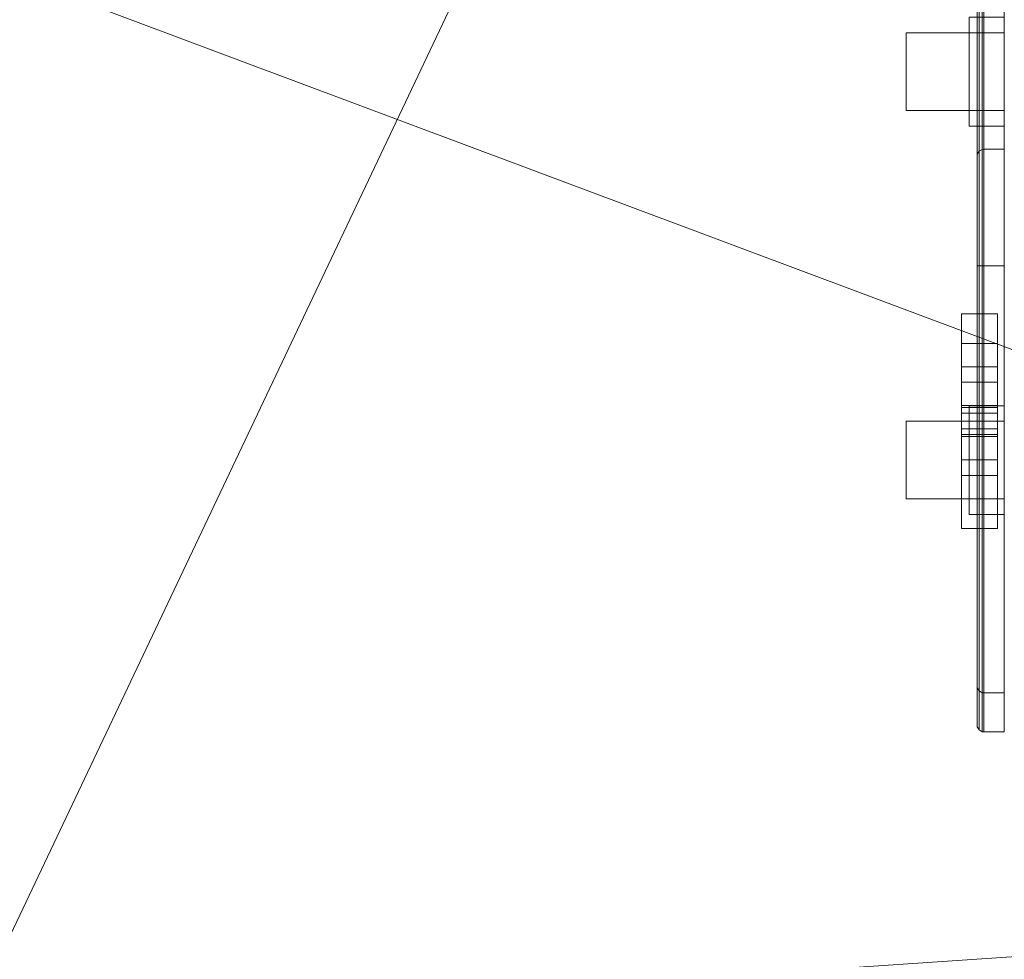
# Model space of a CAD drawing. Header units: inches. Extents: x -263 to 528, y -1 to 602.
# Tile 341 of 656: x -20.99 to -16, y 352.52 to 357.28. Entities that reach past the tile are written whole.
import ezdxf

# ---------------------------------------------------------------- set-up
doc = ezdxf.new("R2010")
doc.units = ezdxf.units.IN
doc.header["$MEASUREMENT"] = 0
for name, color, linetype in [('Twindo - Electrical', 7, 'Continuous'), ('Twindo - Fixtures', 7, 'Continuous'), ('Twindo - Slabs', 7, 'Continuous')]:
    doc.layers.add(name, color=color, linetype=linetype)

# ---------------------------------------------------------------- blocks, each defined once
blk = doc.blocks.new('Slab_D0BD3B49-249D-4DA8-80D4-D821BCE50D6B', base_point=(-249.5, 387))
at = {"layer": 'Twindo - Slabs', "lineweight": 0}
mesh = blk.add_polyface(dxfattribs=at)
corners = [(-192, 387), (-249.5, 387), (-249.5, 387, -6), (-192, 387, -6), (-89.75, 579.5), (-249.5, 579.5), (-192, 134.5), (-132, 134.5), (-132, 124.5), (10, 124.5), (10, 13.75), (161.5, 13.75), (161.5, 6.5), (252, 6.5), (252, 14), (415.5, 14), (415.5, 322.5), (222.5, 322.5), (222.5, 357.5), (-4, 357.5), (-4, 413), (101.5, 413), (101.5, 553.5), (-89.75, 553.5), (-249.5, 579.5, -6), (-192, 134.5, -6), (-89.75, 579.5, -6), (-89.75, 553.5, -6), (101.5, 553.5, -6), (101.5, 413, -6), (-4, 413, -6), (-4, 357.5, -6), (222.5, 357.5, -6), (222.5, 322.5, -6), (415.5, 322.5, -6), (415.5, 14, -6), (252, 14, -6), (252, 6.5, -6), (161.5, 6.5, -6), (161.5, 13.75, -6), (10, 13.75, -6), (10, 124.5, -6), (-132, 124.5, -6), (-132, 134.5, -6)]
mesh.append_faces([[corners[k] for k in face] for face in [(0, 1, 2, 3), (1, 5, 24, 2), (6, 0, 3, 25), (5, 4, 26, 24), (7, 6, 25, 43), (8, 7, 43, 42), (9, 8, 42, 41), (10, 9, 41, 40), (11, 10, 40, 39), (12, 11, 39, 38), (13, 12, 38, 37), (14, 13, 37, 36), (15, 14, 36, 35), (16, 15, 35, 34), (17, 16, 34, 33), (18, 17, 33, 32), (19, 18, 32, 31), (20, 19, 31, 30), (21, 20, 30, 29), (22, 21, 29, 28), (23, 22, 28, 27), (4, 23, 27, 26)]], dxfattribs={"color": 254})
mesh.append_faces([[corners[k] for k in face] for face in [(22, 20, 21), (16, 14, 15)]], dxfattribs={"vtx0": -1, "color": 254})
mesh.append_faces([[corners[k] for k in face] for face in [(28, 30, 27), (34, 36, 33)]], dxfattribs={"vtx0": -1, "vtx1": -1, "color": 254})
mesh.append_faces([[corners[k] for k in face] for face in [(4, 0, 7), (19, 23, 8), (19, 9, 11), (43, 3, 26), (42, 27, 31), (39, 41, 31)]], dxfattribs={"vtx0": -1, "vtx1": -1, "vtx2": -1, "color": 254})
mesh.append_faces([[corners[k] for k in face] for face in [(23, 7, 8), (19, 8, 9), (17, 11, 12), (17, 12, 13), (17, 13, 14), (3, 24, 26), (43, 26, 27), (39, 31, 32), (39, 32, 33)]], dxfattribs={"vtx0": -1, "vtx2": -1, "color": 254})
mesh.append_faces([[corners[k] for k in face] for face in [(29, 30, 28), (35, 36, 34)]], dxfattribs={"vtx1": -1, "color": 254})
mesh.append_faces([[corners[k] for k in face] for face in [(4, 5, 0), (23, 4, 7), (19, 20, 23), (22, 23, 20), (18, 19, 11), (17, 18, 11), (16, 17, 14), (42, 43, 27), (30, 31, 27), (41, 42, 31), (38, 39, 33), (37, 38, 33), (36, 37, 33)]], dxfattribs={"vtx1": -1, "vtx2": -1, "color": 254})
mesh.append_faces([[corners[k] for k in face] for face in [(5, 1, 0), (0, 6, 7), (9, 10, 11), (3, 2, 24), (43, 25, 3), (39, 40, 41)]], dxfattribs={"vtx2": -1, "color": 254})
blk = doc.blocks.new('Slab_C16FED3F-F51D-4887-95C2-45D370958F54', base_point=(-255.75, 595))
at = {"layer": 'Twindo - Slabs', "lineweight": 0}
mesh = blk.add_polyface(dxfattribs=at)
corners = [(95.5, 568, 128), (95.5, 570, 128), (-75.75, 570, 128), (-75.75, 595, 128), (-255.75, 595, 128), (-255.75, 379, 128), (-197.9999, 379, 128), (-198.0004, 134.5, 128), (-136, 134.5, 128), (-136, 110.5, 128), (6.5, 110.5, 128), (6.5, 6.5, 128), (315.5, 6.5, 128), (315.5, 8, 128), (378.5, 8, 128), (378.5, 6.5, 128), (523, 6.5, 128), (523, 132.25, 128), (421.5, 132.25, 128), (421.5, 333, 128), (239, 333, 128), (239, 391.5009, 128), (240, 391.5009, 128), (240, 457, 128), (237, 457, 128), (237, 568, 128), (201, 127.5, 128), (201, 128.125, 128), (244.5, 128.125, 128), (244.5, 127.5, 128), (244.5, 15, 128), (161.5, 15, 128), (161.5, 146.5, 128), (200.9355, 146.5, 128), (200.9966, 146.5, 128), (200.9966, 128.5, 128), (95.5, 568, 101), (95.5, 570, 101), (-75.75, 570, 101), (-75.75, 595, 101), (-255.75, 595, 101), (-255.75, 379, 101), (-197.9999, 379, 101), (-198.0004, 134.5, 101), (-136, 134.5, 101), (-136, 110.5, 101), (6.5, 110.5, 101), (6.5, 6.5, 101), (315.5, 6.5, 101), (315.5, 8, 101), (378.5, 8, 101), (378.5, 6.5, 101), (523, 6.5, 101), (523, 132.25, 101), (421.5, 132.25, 101), (421.5, 333, 101), (239, 333, 101), (239, 391.5009, 101), (240, 391.5009, 101), (240, 457, 101), (237, 457, 101), (237, 568, 101), (201, 127.5, 120), (201, 128, 120), (201, 128.125, 120), (244.5, 128.125, 120), (244.5, 128, 120), (244.5, 127.5, 120), (244.5, 127.5, 101), (244.5, 15, 101), (161.5, 15, 101), (161.5, 146.5, 101), (200.9355, 146.5, 101), (200.9966, 146.5, 101), (200.9966, 128.5, 114.5), (201, 127.5, 101)]
mesh.append_faces([[corners[k] for k in face] for face in [(36, 37, 1, 0), (37, 38, 2, 1), (38, 39, 3, 2), (39, 40, 4, 3), (40, 41, 5, 4), (41, 42, 6, 5), (42, 43, 7, 6), (43, 44, 8, 7), (44, 45, 9, 8), (45, 46, 10, 9), (46, 47, 11, 10), (47, 48, 12, 11), (48, 49, 13, 12), (49, 50, 14, 13), (50, 51, 15, 14), (51, 52, 16, 15), (52, 53, 17, 16), (53, 54, 18, 17), (54, 55, 19, 18), (55, 56, 20, 19), (56, 57, 21, 20), (57, 58, 22, 21), (58, 59, 23, 22), (59, 60, 24, 23), (60, 61, 25, 24), (61, 36, 0, 25), (28, 27, 64, 65), (69, 70, 31, 30), (70, 71, 32, 31), (33, 32, 71, 72), (33, 72, 73, 34), (34, 73, 74, 35), (62, 67, 66, 63), (65, 64, 63, 66), (67, 62, 75, 68), (72, 74, 73)]], dxfattribs={"color": 254})
mesh.append_faces([[corners[k] for k in face] for face in [(23, 21, 22), (27, 63, 64), (29, 66, 67), (29, 69, 30), (75, 74, 72), (52, 54, 53)]], dxfattribs={"vtx0": -1, "color": 254})
mesh.append_faces([[corners[k] for k in face] for face in [(16, 18, 15), (59, 57, 60)]], dxfattribs={"vtx0": -1, "vtx1": -1, "color": 254})
mesh.append_faces([[corners[k] for k in face] for face in [(3, 6, 8), (31, 0, 11), (0, 32, 34), (24, 34, 27), (20, 24, 27), (28, 30, 12), (20, 28, 13), (75, 26, 74), (44, 42, 39), (47, 36, 70), (75, 60, 56), (49, 68, 56)]], dxfattribs={"vtx0": -1, "vtx1": -1, "vtx2": -1, "color": 254})
mesh.append_faces([[corners[k] for k in face] for face in [(2, 8, 9), (2, 9, 10), (0, 10, 11), (20, 27, 28), (30, 11, 12), (28, 12, 13), (20, 13, 14), (18, 14, 15), (42, 40, 39), (44, 39, 38), (46, 38, 37), (46, 37, 36), (72, 36, 61), (75, 61, 60), (47, 70, 69), (49, 69, 68), (50, 56, 55), (50, 55, 54)]], dxfattribs={"vtx0": -1, "vtx2": -1, "color": 254})
mesh.append_faces([[corners[k] for k in face] for face in [(17, 18, 16), (58, 57, 59)]], dxfattribs={"vtx1": -1, "color": 254})
mesh.append_faces([[corners[k] for k in face] for face in [(3, 4, 6), (2, 3, 8), (1, 2, 10), (0, 1, 10), (31, 32, 0), (25, 0, 34), (24, 25, 34), (20, 21, 24), (23, 24, 21), (30, 31, 11), (19, 20, 14), (18, 19, 14), (45, 44, 38), (46, 45, 38), (47, 46, 36), (71, 70, 36), (72, 71, 36), (75, 72, 61), (57, 56, 60), (68, 75, 56), (48, 47, 69), (49, 48, 69), (50, 49, 56), (51, 50, 54), (52, 51, 54)]], dxfattribs={"vtx1": -1, "vtx2": -1, "color": 254})
mesh.append_faces([[corners[k] for k in face] for face in [(4, 5, 6), (6, 7, 8), (26, 35, 74), (42, 41, 40), (44, 43, 42)]], dxfattribs={"vtx2": -1, "color": 254})
mesh.append_faces([[corners[k] for k in face] for face in [(27, 26, 62, 63), (29, 28, 65, 66), (29, 67, 68, 69)]], dxfattribs={"vtx3": -1, "color": 254})
blk = doc.blocks.new('Slab_ED5BE3F0-089E-41BE-87EB-5EA2DDB2F362', base_point=(-198.0004, 134.5))
at = {"layer": 'Twindo - Slabs', "lineweight": 0}
mesh = blk.add_polyface(dxfattribs=at)
corners = [(-198.0004, 134.5, 254), (-198.0004, 134.5, 246.5), (-136, 134.5, 246.5), (-136, 134.5, 254), (-198, 379, 254), (-198, 379, 246.5), (-75.75, 379, 246.5), (-75.75, 378, 246.5), (-9, 378, 246.5), (-9, 395.5009, 246.5), (113, 395.5009, 246.5), (113, 397.5009, 246.5), (155, 397.5009, 246.5), (155, 197, 246.5), (150.5, 197, 246.5), (150.5, 6.5, 246.5), (6.5, 6.5, 246.5), (6.5, 110.5, 246.5), (-136, 110.5, 246.5), (-136, 110.5, 254), (6.5, 110.5, 254), (6.5, 6.5, 254), (150.5, 6.5, 254), (150.5, 197, 254), (155, 197, 254), (155, 397.5009, 254), (113, 397.5009, 254), (113, 395.5009, 254), (-9, 395.5009, 254), (-9, 378, 254), (-75.75, 378, 254), (-75.75, 379, 254)]
mesh.append_faces([[corners[k] for k in face] for face in [(0, 1, 2, 3), (4, 5, 1, 0), (3, 2, 18, 19), (31, 6, 5, 4), (30, 7, 6, 31), (29, 8, 7, 30), (28, 9, 8, 29), (27, 10, 9, 28), (26, 11, 10, 27), (25, 12, 11, 26), (24, 13, 12, 25), (23, 14, 13, 24), (22, 15, 14, 23), (21, 16, 15, 22), (20, 17, 16, 21), (19, 18, 17, 20)]], dxfattribs={"color": 254})
mesh.append_faces([[corners[k] for k in face] for face in [(25, 23, 24)]], dxfattribs={"vtx0": -1, "color": 254})
mesh.append_faces([[corners[k] for k in face] for face in [(12, 14, 11)]], dxfattribs={"vtx0": -1, "vtx1": -1, "color": 254})
mesh.append_faces([[corners[k] for k in face] for face in [(2, 5, 6), (2, 6, 7), (18, 7, 8), (17, 8, 9), (17, 9, 10), (14, 10, 11), (30, 3, 19), (29, 19, 20), (27, 20, 21), (27, 21, 22), (27, 22, 23)]], dxfattribs={"vtx0": -1, "vtx2": -1, "color": 254})
mesh.append_faces([[corners[k] for k in face] for face in [(13, 14, 12)]], dxfattribs={"vtx1": -1, "color": 254})
mesh.append_faces([[corners[k] for k in face] for face in [(18, 2, 7), (17, 18, 8), (16, 17, 10), (15, 16, 10), (14, 15, 10), (31, 4, 3), (30, 31, 3), (29, 30, 19), (28, 29, 20), (27, 28, 20), (26, 27, 23), (25, 26, 23)]], dxfattribs={"vtx1": -1, "vtx2": -1, "color": 254})
mesh.append_faces([[corners[k] for k in face] for face in [(2, 1, 5), (4, 0, 3)]], dxfattribs={"vtx2": -1, "color": 254})
blk = doc.blocks.new('Slab_CFDA27B1-D487-4015-BC2A-AE2E05468854', base_point=(-75.75, 348.5))
at = {"layer": 'Twindo - Fixtures', "lineweight": 0}
mesh = blk.add_polyface(dxfattribs=at)
corners = [(-75.75, 348.5, 246.5), (-75.75, 348.5, 234), (-0.0287, 348.5, 234), (-0.0287, 348.5, 246.5), (-75.75, 378, 246.5), (-75.75, 378, 234), (-9, 378, 234), (-9, 353, 234), (-0.0287, 353, 234), (-0.0287, 353, 246.5), (-9, 353, 246.5), (-9, 378, 246.5)]
mesh.append_faces([[corners[k] for k in face] for face in [(0, 1, 2, 3), (4, 5, 1, 0), (3, 2, 8, 9), (11, 6, 5, 4), (10, 7, 6, 11), (9, 8, 7, 10)]], dxfattribs={"color": 254})
mesh.append_faces([[corners[k] for k in face] for face in [(2, 7, 8)]], dxfattribs={"vtx0": -1, "color": 254})
mesh.append_faces([[corners[k] for k in face] for face in [(3, 10, 0)]], dxfattribs={"vtx0": -1, "vtx1": -1, "color": 254})
mesh.append_faces([[corners[k] for k in face] for face in [(1, 6, 7), (10, 4, 0)]], dxfattribs={"vtx0": -1, "vtx2": -1, "color": 254})
mesh.append_faces([[corners[k] for k in face] for face in [(9, 10, 3)]], dxfattribs={"vtx1": -1, "color": 254})
mesh.append_faces([[corners[k] for k in face] for face in [(2, 1, 7)]], dxfattribs={"vtx1": -1, "vtx2": -1, "color": 254})
mesh.append_faces([[corners[k] for k in face] for face in [(1, 5, 6), (10, 11, 4)]], dxfattribs={"vtx2": -1, "color": 254})
blk = doc.blocks.new('Object_577AF5EA-7EE5-471F-882F-798334935D3D')
at = {"layer": 'Twindo - Electrical', "lineweight": 0}
mesh = blk.add_polyface(dxfattribs=at)
corners = [(-16.1382, 356.5888, 137.1703), (-16.1382, 353.9018, 137.1703), (-16.1382, 353.9018, 141.8258), (-16.1382, 356.5888, 141.8258), (-16.1382, 354.8516, 138.3169), (-16.1382, 355.639, 138.3169), (-16.1382, 355.789, 138.7894), (-16.1382, 355.639, 139.2618), (-16.1382, 354.8516, 139.2618), (-16.1382, 354.7017, 138.7894), (-16.1382, 355.639, 140.6791), (-16.1382, 354.8516, 140.6791), (-16.1382, 354.7017, 140.2067), (-16.1382, 354.8516, 139.7343), (-16.1382, 355.639, 139.7343), (-16.1382, 355.789, 140.2067), (-16.1371, 356.5977, 137.1614), (-16.1371, 353.8929, 137.1614), (-16.1371, 353.8929, 141.8347), (-16.1371, 356.5977, 141.8347), (-16.0349, 354.8516, 138.3169), (-16.0349, 355.639, 138.3169), (-16.0349, 355.789, 138.7894), (-16.0349, 355.639, 139.2618), (-16.0349, 354.8516, 139.2618), (-16.0349, 354.7017, 138.7894), (-16.0349, 355.639, 140.6791), (-16.0349, 354.8516, 140.6791), (-16.0349, 354.7017, 140.2067), (-16.0349, 354.8516, 139.7343), (-16.0349, 355.639, 139.7343), (-16.0349, 355.789, 140.2067), (-16.1282, 356.6132, 137.1459), (-16.1281, 353.8774, 137.1459), (-16.1281, 353.8774, 141.8501), (-16.1282, 356.6132, 141.8501), (-16.1127, 356.6221, 137.137), (-16.1127, 353.8685, 137.137), (-16.1127, 353.8685, 141.8591), (-16.1127, 356.6221, 141.8591), (-16.1038, 356.6233, 137.1358), (-16.1038, 353.8674, 137.1358), (-16.1038, 353.8674, 141.8602), (-16.1038, 356.6233, 141.8602), (-16.0004, 356.6233, 137.1358), (-16.0004, 353.8674, 137.1358), (-16.0004, 353.8674, 141.8602), (-16.0004, 356.6233, 141.8602)]
mesh.append_faces([[corners[k] for k in face] for face in [(1, 0, 16, 17), (2, 1, 17, 18), (3, 2, 18, 19), (0, 3, 19, 16), (4, 20, 21, 5), (5, 21, 22, 6), (6, 22, 23, 7), (7, 23, 24, 8), (8, 24, 25, 9), (9, 25, 20, 4), (11, 10, 26, 27), (12, 11, 27, 28), (13, 12, 28, 29), (14, 13, 29, 30), (15, 14, 30, 31), (10, 15, 31, 26), (17, 16, 32, 33), (18, 17, 33, 34), (19, 18, 34, 35), (16, 19, 35, 32), (33, 32, 36, 37), (34, 33, 37, 38), (35, 34, 38, 39), (32, 35, 39, 36), (37, 36, 40, 41), (38, 37, 41, 42), (39, 38, 42, 43), (36, 39, 43, 40), (41, 40, 44, 45), (42, 41, 45, 46), (43, 42, 46, 47), (40, 43, 47, 44), (46, 45, 44, 47)]], dxfattribs={"color": 7})
mesh.append_faces([[corners[k] for k in face] for face in [(22, 25, 24, 23), (28, 31, 30, 29)]], dxfattribs={"vtx0": -1, "color": 7})
mesh.append_faces([[corners[k] for k in face] for face in [(1, 4, 0), (0, 6, 3)]], dxfattribs={"vtx0": -1, "vtx1": -1, "color": 7})
mesh.append_faces([[corners[k] for k in face] for face in [(2, 13, 8), (7, 14, 3)]], dxfattribs={"vtx0": -1, "vtx1": -1, "vtx2": -1, "color": 7})
mesh.append_faces([[corners[k] for k in face] for face in [(10, 2, 3), (2, 11, 12), (2, 12, 13), (7, 13, 14), (2, 8, 9), (1, 9, 4), (0, 4, 5), (0, 5, 6)]], dxfattribs={"vtx0": -1, "vtx2": -1, "color": 7})
mesh.append_faces([[corners[k] for k in face] for face in [(10, 11, 2), (15, 10, 3), (14, 15, 3), (7, 8, 13), (6, 7, 3), (1, 2, 9)]], dxfattribs={"vtx1": -1, "vtx2": -1, "color": 7})
mesh.append_faces([[corners[k] for k in face] for face in [(22, 21, 20, 25), (28, 27, 26, 31)]], dxfattribs={"vtx3": -1, "color": 7})
mesh = blk.add_polyface(dxfattribs=at)
corners = [(-16.0349, 354.8516, 138.3169), (-16.0349, 354.7017, 138.7894), (-16.217, 354.7017, 138.7894), (-16.217, 354.8516, 138.3169), (-16.0349, 354.8516, 139.2618), (-16.217, 354.8516, 139.2618), (-16.0349, 355.639, 139.2618), (-16.217, 355.639, 139.2618), (-16.0349, 355.789, 138.7894), (-16.217, 355.789, 138.7894), (-16.0349, 355.639, 138.3169), (-16.217, 355.639, 138.3169), (-16.0349, 355.4422, 138.7894), (-16.0349, 355.5209, 138.7894), (-16.217, 355.5209, 138.7894), (-16.217, 355.4422, 138.7894), (-16.0349, 355.5209, 139.0256), (-16.217, 355.5209, 139.0256), (-16.0349, 355.4422, 139.0256), (-16.217, 355.4422, 139.0256), (-16.0349, 355.0485, 138.7894), (-16.0349, 355.0485, 139.0256), (-16.217, 355.0485, 139.0256), (-16.217, 355.0485, 138.7894), (-16.0349, 354.9697, 139.0256), (-16.217, 354.9697, 139.0256), (-16.0349, 354.9697, 138.7894), (-16.217, 354.9697, 138.7894), (-16.0349, 355.324, 138.3957), (-16.0349, 355.324, 138.4744), (-16.217, 355.324, 138.4744), (-16.217, 355.324, 138.3957), (-16.0349, 355.3135, 138.5138), (-16.217, 355.3135, 138.5138), (-16.0349, 355.2847, 138.5426), (-16.217, 355.2847, 138.5426), (-16.0349, 355.2453, 138.5531), (-16.217, 355.2453, 138.5531), (-16.0349, 355.2059, 138.5426), (-16.217, 355.2059, 138.5426), (-16.0349, 355.1771, 138.5138), (-16.217, 355.1771, 138.5138), (-16.0349, 355.1666, 138.4744), (-16.217, 355.1666, 138.4744), (-16.0349, 355.1666, 138.3957), (-16.217, 355.1666, 138.3957)]
mesh.append_faces([[corners[k] for k in face] for face in [(0, 1, 2, 3), (1, 4, 5, 2), (4, 6, 7, 5), (6, 8, 9, 7), (8, 10, 11, 9), (10, 0, 3, 11), (12, 13, 14, 15), (13, 16, 17, 14), (16, 18, 19, 17), (18, 12, 15, 19), (20, 21, 22, 23), (21, 24, 25, 22), (24, 26, 27, 25), (26, 20, 23, 27), (28, 29, 30, 31), (29, 32, 33, 30), (32, 34, 35, 33), (34, 36, 37, 35), (36, 38, 39, 37), (38, 40, 41, 39), (40, 42, 43, 41), (42, 44, 45, 43), (44, 28, 31, 45)]], dxfattribs={"color": 7})
mesh.append_faces([[corners[k] for k in face] for face in [(10, 28, 0), (0, 44, 1), (3, 45, 11), (11, 31, 9)]], dxfattribs={"vtx0": -1, "vtx1": -1, "color": 7})
mesh.append_faces([[corners[k] for k in face] for face in [(24, 18, 4), (8, 1, 36), (17, 22, 7), (2, 9, 37)]], dxfattribs={"vtx0": -1, "vtx1": -1, "vtx2": -1, "color": 7})
mesh.append_faces([[corners[k] for k in face] for face in [(18, 6, 4), (8, 16, 13), (12, 21, 20), (26, 4, 1), (8, 36, 34), (8, 34, 32), (8, 32, 29), (8, 29, 28), (0, 28, 44), (22, 5, 7), (2, 25, 27), (23, 19, 15), (14, 7, 9), (2, 37, 39), (2, 39, 41), (2, 41, 43), (2, 43, 45), (11, 45, 31)]], dxfattribs={"vtx0": -1, "vtx2": -1, "color": 7})
mesh.append_faces([[corners[k] for k in face] for face in [(18, 16, 6), (8, 6, 16), (12, 18, 21), (26, 24, 4), (38, 36, 1), (40, 38, 1), (42, 40, 1), (44, 42, 1), (10, 8, 28), (22, 25, 5), (2, 5, 25), (23, 22, 19), (14, 17, 7), (35, 37, 9), (33, 35, 9), (30, 33, 9), (31, 30, 9), (3, 2, 45)]], dxfattribs={"vtx1": -1, "vtx2": -1, "color": 7})
mesh = blk.add_polyface(dxfattribs=at)
corners = [(-16.0349, 354.8516, 139.7343), (-16.0349, 354.7017, 140.2067), (-16.217, 354.7017, 140.2067), (-16.217, 354.8516, 139.7343), (-16.0349, 354.8516, 140.6791), (-16.217, 354.8516, 140.6791), (-16.0349, 355.639, 140.6791), (-16.217, 355.639, 140.6791), (-16.0349, 355.789, 140.2067), (-16.217, 355.789, 140.2067), (-16.0349, 355.639, 139.7343), (-16.217, 355.639, 139.7343), (-16.0349, 355.4422, 140.2067), (-16.0349, 355.5209, 140.2067), (-16.217, 355.5209, 140.2067), (-16.217, 355.4422, 140.2067), (-16.0349, 355.5209, 140.4429), (-16.217, 355.5209, 140.4429), (-16.0349, 355.4422, 140.4429), (-16.217, 355.4422, 140.4429), (-16.0349, 355.0485, 140.2067), (-16.0349, 355.0485, 140.4429), (-16.217, 355.0485, 140.4429), (-16.217, 355.0485, 140.2067), (-16.0349, 354.9697, 140.4429), (-16.217, 354.9697, 140.4429), (-16.0349, 354.9697, 140.2067), (-16.217, 354.9697, 140.2067), (-16.0349, 355.324, 139.813), (-16.0349, 355.324, 139.8917), (-16.217, 355.324, 139.8917), (-16.217, 355.324, 139.813), (-16.0349, 355.3135, 139.9311), (-16.217, 355.3135, 139.9311), (-16.0349, 355.2847, 139.9599), (-16.217, 355.2847, 139.9599), (-16.0349, 355.2453, 139.9705), (-16.217, 355.2453, 139.9705), (-16.0349, 355.2059, 139.9599), (-16.217, 355.2059, 139.9599), (-16.0349, 355.1771, 139.9311), (-16.217, 355.1771, 139.9311), (-16.0349, 355.1666, 139.8917), (-16.217, 355.1666, 139.8917), (-16.0349, 355.1666, 139.813), (-16.217, 355.1666, 139.813)]
mesh.append_faces([[corners[k] for k in face] for face in [(0, 1, 2, 3), (1, 4, 5, 2), (4, 6, 7, 5), (6, 8, 9, 7), (8, 10, 11, 9), (10, 0, 3, 11), (12, 13, 14, 15), (13, 16, 17, 14), (16, 18, 19, 17), (18, 12, 15, 19), (20, 21, 22, 23), (21, 24, 25, 22), (24, 26, 27, 25), (26, 20, 23, 27), (28, 29, 30, 31), (29, 32, 33, 30), (32, 34, 35, 33), (34, 36, 37, 35), (36, 38, 39, 37), (38, 40, 41, 39), (40, 42, 43, 41), (42, 44, 45, 43), (44, 28, 31, 45)]], dxfattribs={"color": 7})
mesh.append_faces([[corners[k] for k in face] for face in [(10, 28, 0), (0, 44, 1), (3, 45, 11), (11, 31, 9)]], dxfattribs={"vtx0": -1, "vtx1": -1, "color": 7})
mesh.append_faces([[corners[k] for k in face] for face in [(24, 18, 4), (8, 1, 36), (17, 22, 7), (2, 9, 37)]], dxfattribs={"vtx0": -1, "vtx1": -1, "vtx2": -1, "color": 7})
mesh.append_faces([[corners[k] for k in face] for face in [(18, 6, 4), (8, 16, 13), (12, 21, 20), (26, 4, 1), (8, 36, 34), (8, 34, 32), (8, 32, 29), (8, 29, 28), (0, 28, 44), (22, 5, 7), (2, 25, 27), (23, 19, 15), (14, 7, 9), (2, 37, 39), (2, 39, 41), (2, 41, 43), (2, 43, 45), (11, 45, 31)]], dxfattribs={"vtx0": -1, "vtx2": -1, "color": 7})
mesh.append_faces([[corners[k] for k in face] for face in [(18, 16, 6), (8, 6, 16), (12, 18, 21), (26, 24, 4), (38, 36, 1), (40, 38, 1), (42, 40, 1), (44, 42, 1), (10, 8, 28), (22, 25, 5), (2, 5, 25), (23, 22, 19), (14, 17, 7), (35, 37, 9), (33, 35, 9), (30, 33, 9), (31, 30, 9), (3, 2, 45)]], dxfattribs={"vtx1": -1, "vtx2": -1, "color": 7})
blk = doc.blocks.new('Object_CFAA9831-EBE6-4839-874D-717F58A93136')
at = {"layer": 'Twindo - Electrical', "lineweight": 0}
mesh = blk.add_polyface(dxfattribs=at)
corners = [(-16.0004, 356.0319, 171.6378), (-16.0005, 358.0004, 171.6378), (-16.0005, 358.0004, 176.3622), (-16.0004, 356.0319, 176.3622), (-16.0004, 357.2917, 174.6693), (-16.0004, 357.2917, 173.3307), (-16.0004, 356.7405, 173.3307), (-16.0004, 356.7405, 174.6693), (-16.1038, 356.0319, 176.3622), (-16.1127, 356.0319, 176.361), (-16.1282, 356.0319, 176.3521), (-16.1371, 356.0319, 176.3367), (-16.1382, 356.0319, 176.3278), (-16.1382, 356.0319, 171.6722), (-16.1371, 356.0319, 171.6633), (-16.1282, 356.0319, 171.6479), (-16.1127, 356.0319, 171.639), (-16.1038, 356.0319, 171.6378), (-16.1038, 358.0004, 176.3622), (-16.1282, 358.0004, 171.6479), (-16.1371, 358.0004, 171.6633), (-16.1382, 358.0004, 171.6722), (-16.1382, 358.0004, 176.3278), (-16.1371, 358.0004, 176.3367), (-16.1282, 358.0004, 176.3521), (-16.1127, 358.0004, 176.361), (-16.1038, 358.0004, 171.6378), (-16.1127, 358.0004, 171.639), (-16.1382, 357.2917, 174.6693), (-16.1382, 356.7405, 174.6693), (-16.1382, 356.7405, 173.3307), (-16.1382, 357.2917, 173.3307)]
mesh.append_faces([[corners[k] for k in face] for face in [(3, 2, 18, 8), (17, 26, 1, 0), (28, 4, 7, 29), (29, 7, 6, 30), (30, 6, 5, 31), (31, 5, 4, 28), (16, 27, 26, 17), (15, 19, 27, 16), (14, 20, 19, 15), (13, 21, 20, 14), (11, 23, 22, 12), (10, 24, 23, 11), (9, 25, 24, 10), (8, 18, 25, 9)]], dxfattribs={"color": 7})
mesh.append_faces([[corners[k] for k in face] for face in [(8, 17, 0, 3), (19, 1, 26, 27)]], dxfattribs={"vtx0": -1, "color": 7})
mesh.append_faces([[corners[k] for k in face] for face in [(1, 5, 0), (0, 6, 3), (13, 30, 21), (21, 31, 22)]], dxfattribs={"vtx0": -1, "vtx1": -1, "color": 7})
mesh.append_faces([[corners[k] for k in face] for face in [(7, 2, 3), (2, 4, 5), (0, 5, 6), (28, 12, 22), (12, 29, 30), (21, 30, 31)]], dxfattribs={"vtx0": -1, "vtx2": -1, "color": 7})
mesh.append_faces([[corners[k] for k in face] for face in [(8, 11, 12, 13), (8, 13, 14, 15), (8, 15, 16, 17), (19, 22, 23, 24), (19, 24, 25, 18), (19, 18, 2, 1)]], dxfattribs={"vtx0": -1, "vtx3": -1, "color": 7})
mesh.append_faces([[corners[k] for k in face] for face in [(7, 4, 2), (6, 7, 3), (1, 2, 5), (28, 29, 12), (31, 28, 22), (13, 12, 30)]], dxfattribs={"vtx1": -1, "vtx2": -1, "color": 7})
mesh.append_faces([[corners[k] for k in face] for face in [(8, 9, 10, 11), (19, 20, 21, 22)]], dxfattribs={"vtx3": -1, "color": 7})
mesh = blk.add_polyface(dxfattribs=at)
corners = [(-16.0004, 356.8193, 173.4094), (-16.0004, 357.213, 173.4094), (-16.0004, 357.213, 174.5906), (-16.0004, 356.8193, 174.5906), (-16.1038, 357.213, 174.5906), (-16.1038, 356.8193, 174.5906), (-16.1038, 357.213, 174.4724), (-16.1038, 356.8193, 174.4724), (-16.4975, 357.213, 174.4724), (-16.4975, 356.8193, 174.4724), (-16.4975, 357.213, 174.1575), (-16.4975, 356.8193, 174.1575), (-16.1038, 357.213, 174.1575), (-16.1038, 356.8193, 174.1575), (-16.1038, 357.213, 173.4094), (-16.1038, 356.8193, 173.4094), (-16.0004, 356.7405, 173.3307), (-16.1776, 356.7405, 173.3307), (-16.1776, 357.2917, 173.3307), (-16.0004, 357.2917, 173.3307), (-16.1776, 357.2917, 174.6693), (-16.0004, 357.2917, 174.6693), (-16.1776, 356.7405, 174.6693), (-16.0004, 356.7405, 174.6693), (-16.0004, 356.8193, 173.4094), (-16.1776, 356.8193, 173.4094), (-16.1776, 356.8193, 174.5906), (-16.0004, 356.8193, 174.5906), (-16.1776, 357.213, 174.5906), (-16.0004, 357.213, 174.5906), (-16.1776, 357.213, 173.4094), (-16.0004, 357.213, 173.4094)]
mesh.append_faces([[corners[k] for k in face] for face in [(0, 1, 2, 3), (3, 2, 4, 5), (5, 4, 6, 7), (7, 6, 8, 9), (9, 8, 10, 11), (11, 10, 12, 13), (13, 12, 14, 15), (15, 14, 1, 0), (16, 17, 18, 19), (19, 18, 20, 21), (21, 20, 22, 23), (23, 22, 17, 16), (24, 25, 26, 27), (27, 26, 28, 29), (29, 28, 30, 31), (31, 30, 25, 24)]], dxfattribs={"color": 7})
mesh.append_faces([[corners[k] for k in face] for face in [(0, 13, 15)]], dxfattribs={"vtx0": -1, "color": 7})
mesh.append_faces([[corners[k] for k in face] for face in [(1, 12, 2), (19, 31, 16), (16, 24, 23), (17, 25, 18), (18, 30, 20)]], dxfattribs={"vtx0": -1, "vtx1": -1, "color": 7})
mesh.append_faces([[corners[k] for k in face] for face in [(3, 7, 13), (12, 6, 2)]], dxfattribs={"vtx0": -1, "vtx1": -1, "vtx2": -1, "color": 7})
mesh.append_faces([[corners[k] for k in face] for face in [(7, 11, 13), (27, 21, 23), (21, 29, 31), (16, 31, 24), (28, 22, 20), (22, 26, 25), (18, 25, 30)]], dxfattribs={"vtx0": -1, "vtx2": -1, "color": 7})
mesh.append_faces([[corners[k] for k in face] for face in [(14, 12, 1)]], dxfattribs={"vtx1": -1, "color": 7})
mesh.append_faces([[corners[k] for k in face] for face in [(0, 3, 13), (12, 10, 6), (27, 29, 21), (24, 27, 23), (19, 21, 31), (28, 26, 22), (30, 28, 20), (17, 22, 25)]], dxfattribs={"vtx1": -1, "vtx2": -1, "color": 7})
mesh.append_faces([[corners[k] for k in face] for face in [(3, 5, 7), (7, 9, 11), (6, 4, 2), (10, 8, 6)]], dxfattribs={"vtx2": -1, "color": 7})
mesh = blk.add_polyface(dxfattribs=at)
corners = [(-16.1038, 356.0319, 176.3622), (-16.1038, 353.6697, 176.3622), (-16.0004, 353.6697, 176.3622), (-16.0004, 356.0319, 176.3622), (-16.0004, 356.0319, 171.6378), (-16.1038, 356.0319, 171.6378), (-16.1127, 356.0319, 171.639), (-16.1282, 356.0319, 171.6479), (-16.1371, 356.0319, 171.6633), (-16.1382, 356.0319, 171.6722), (-16.1382, 356.0319, 176.3278), (-16.1371, 356.0319, 176.3367), (-16.1282, 356.0319, 176.3521), (-16.1127, 356.0319, 176.361), (-16.0004, 353.6697, 171.6378), (-16.0004, 355.3232, 173.3307), (-16.0004, 354.772, 173.3307), (-16.0004, 354.772, 174.6693), (-16.0004, 355.3232, 174.6693), (-16.1038, 353.6697, 171.6378), (-16.1127, 353.6708, 176.361), (-16.1281, 353.6798, 176.3521), (-16.1371, 353.6952, 176.3367), (-16.1382, 353.7041, 176.3278), (-16.1382, 353.7041, 171.6722), (-16.1382, 354.772, 174.6693), (-16.1382, 354.772, 173.3307), (-16.1382, 355.3232, 173.3307), (-16.1382, 355.3232, 174.6693), (-16.1371, 353.6952, 171.6633), (-16.1281, 353.6798, 171.6479), (-16.1127, 353.6708, 171.639)]
mesh.append_faces([[corners[k] for k in face] for face in [(0, 1, 2, 3), (19, 14, 2, 1), (13, 20, 1, 0), (12, 21, 20, 13), (11, 22, 21, 12), (10, 23, 22, 11), (8, 29, 24, 9), (7, 30, 29, 8), (6, 31, 30, 7), (5, 19, 31, 6), (4, 14, 19, 5), (15, 18, 28, 27), (18, 17, 25, 28), (17, 16, 26, 25), (16, 15, 27, 26), (31, 19, 1, 20), (30, 31, 20, 21), (29, 30, 21, 22), (24, 29, 22, 23)]], dxfattribs={"color": 7})
mesh.append_faces([[corners[k] for k in face] for face in [(4, 13, 0, 3)]], dxfattribs={"vtx0": -1, "color": 7})
mesh.append_faces([[corners[k] for k in face] for face in [(4, 15, 14), (14, 16, 2), (24, 26, 9), (9, 27, 10)]], dxfattribs={"vtx0": -1, "vtx1": -1, "color": 7})
mesh.append_faces([[corners[k] for k in face] for face in [(17, 3, 2), (3, 18, 15), (14, 15, 16), (28, 23, 10), (23, 25, 26), (9, 26, 27)]], dxfattribs={"vtx0": -1, "vtx2": -1, "color": 7})
mesh.append_faces([[corners[k] for k in face] for face in [(4, 7, 8, 9), (4, 9, 10, 11), (4, 11, 12, 13)]], dxfattribs={"vtx0": -1, "vtx3": -1, "color": 7})
mesh.append_faces([[corners[k] for k in face] for face in [(17, 18, 3), (16, 17, 2), (4, 3, 15), (28, 25, 23), (27, 28, 10), (24, 23, 26)]], dxfattribs={"vtx1": -1, "vtx2": -1, "color": 7})
mesh.append_faces([[corners[k] for k in face] for face in [(4, 5, 6, 7)]], dxfattribs={"vtx3": -1, "color": 7})
mesh = blk.add_polyface(dxfattribs=at)
corners = [(-16.0004, 354.8508, 173.4094), (-16.0004, 355.2445, 173.4094), (-16.0004, 355.2445, 174.5906), (-16.0004, 354.8508, 174.5906), (-16.1038, 355.2445, 174.5906), (-16.1038, 354.8508, 174.5906), (-16.1038, 355.2445, 174.4724), (-16.1038, 354.8508, 174.4724), (-16.4975, 355.2445, 174.4724), (-16.4975, 354.8508, 174.4724), (-16.4975, 355.2445, 174.1575), (-16.4975, 354.8508, 174.1575), (-16.1038, 355.2445, 174.1575), (-16.1038, 354.8508, 174.1575), (-16.1038, 355.2445, 173.4094), (-16.1038, 354.8508, 173.4094), (-16.0004, 354.772, 173.3307), (-16.1776, 354.772, 173.3307), (-16.1776, 355.3232, 173.3307), (-16.0004, 355.3232, 173.3307), (-16.1776, 355.3232, 174.6693), (-16.0004, 355.3232, 174.6693), (-16.1776, 354.772, 174.6693), (-16.0004, 354.772, 174.6693), (-16.0004, 354.8508, 173.4094), (-16.1776, 354.8508, 173.4094), (-16.1776, 354.8508, 174.5906), (-16.0004, 354.8508, 174.5906), (-16.1776, 355.2445, 174.5906), (-16.0004, 355.2445, 174.5906), (-16.1776, 355.2445, 173.4094), (-16.0004, 355.2445, 173.4094)]
mesh.append_faces([[corners[k] for k in face] for face in [(0, 1, 2, 3), (3, 2, 4, 5), (5, 4, 6, 7), (7, 6, 8, 9), (9, 8, 10, 11), (11, 10, 12, 13), (13, 12, 14, 15), (15, 14, 1, 0), (16, 17, 18, 19), (19, 18, 20, 21), (21, 20, 22, 23), (23, 22, 17, 16), (24, 25, 26, 27), (27, 26, 28, 29), (29, 28, 30, 31), (31, 30, 25, 24)]], dxfattribs={"color": 7})
mesh.append_faces([[corners[k] for k in face] for face in [(0, 13, 15)]], dxfattribs={"vtx0": -1, "color": 7})
mesh.append_faces([[corners[k] for k in face] for face in [(1, 12, 2), (19, 31, 16), (16, 24, 23), (17, 25, 18), (18, 30, 20)]], dxfattribs={"vtx0": -1, "vtx1": -1, "color": 7})
mesh.append_faces([[corners[k] for k in face] for face in [(3, 7, 13), (12, 6, 2)]], dxfattribs={"vtx0": -1, "vtx1": -1, "vtx2": -1, "color": 7})
mesh.append_faces([[corners[k] for k in face] for face in [(7, 11, 13), (27, 21, 23), (21, 29, 31), (16, 31, 24), (28, 22, 20), (22, 26, 25), (18, 25, 30)]], dxfattribs={"vtx0": -1, "vtx2": -1, "color": 7})
mesh.append_faces([[corners[k] for k in face] for face in [(14, 12, 1)]], dxfattribs={"vtx1": -1, "color": 7})
mesh.append_faces([[corners[k] for k in face] for face in [(0, 3, 13), (12, 10, 6), (27, 29, 21), (24, 27, 23), (19, 21, 31), (28, 26, 22), (30, 28, 20), (17, 22, 25)]], dxfattribs={"vtx1": -1, "vtx2": -1, "color": 7})
mesh.append_faces([[corners[k] for k in face] for face in [(3, 5, 7), (7, 9, 11), (6, 4, 2), (10, 8, 6)]], dxfattribs={"vtx2": -1, "color": 7})

msp = doc.modelspace()

# ---------------------------------------------------------------- block references
at = {"layer": 'Twindo - Electrical', "color": 36, "linetype": 'Continuous', "lineweight": 18, "true_color": 0x783c00}
for name in ['Object_CFAA9831-EBE6-4839-874D-717F58A93136', 'Object_577AF5EA-7EE5-471F-882F-798334935D3D']:
    msp.add_blockref(name, (0, 0), dxfattribs=at)
at = {"layer": 'Twindo - Fixtures', "color": 251, "linetype": 'Continuous', "lineweight": 18, "true_color": 0x4a4a4a}
msp.add_blockref('Slab_CFDA27B1-D487-4015-BC2A-AE2E05468854', (-75.75, 348.5), dxfattribs=at)
at = {"layer": 'Twindo - Slabs', "color": 251, "linetype": 'Continuous', "lineweight": 18, "true_color": 0x4a4a4a}
for name, p in [('Slab_C16FED3F-F51D-4887-95C2-45D370958F54', (-255.75, 595)), ('Slab_D0BD3B49-249D-4DA8-80D4-D821BCE50D6B', (-249.5, 387)), ('Slab_ED5BE3F0-089E-41BE-87EB-5EA2DDB2F362', (-198.0004, 134.5))]:
    msp.add_blockref(name, p, dxfattribs=at)

doc.saveas('drawing.dxf')
